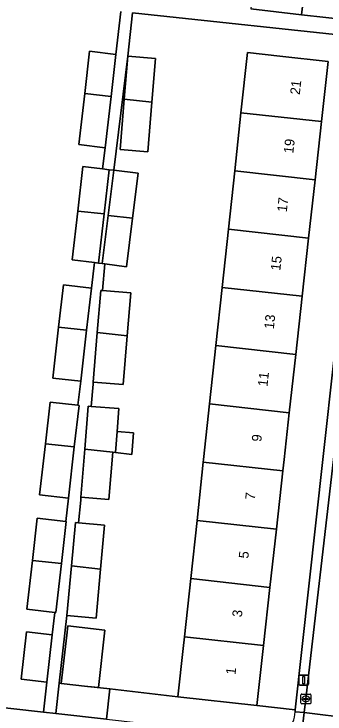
# Model space of a CAD drawing. Extents: x 161928 to 163071, y 386474 to 387428.
# Drawn here: x 162341.3 to 162373.1, y 386973.9 to 387045.6 of the extents above; entities that cross this region are included whole.
import ezdxf

# ---------------------------------------------------------------- set-up
doc = ezdxf.new("R2010")
doc.units = 0
for name, color, linetype in [('IMGEO_Erf', 7, 'Continuous'), ('IMGEO_Groenvoorziening', 7, 'Continuous'), ('IMGEO_Kolk', 7, 'Continuous'), ('IMGEO_Lichtmast', 7, 'Continuous'), ('IMGEO_Muur', 7, 'Continuous'), ('IMGEO_Pand', 7, 'Continuous'), ('IMGEO_Pand_nummerreeks', 7, 'Continuous'), ('IMGEO_Rijbaan_lokaal_open', 7, 'Continuous'), ('IMGEO_Voetpad_open', 7, 'Continuous')]:
    doc.layers.add(name, color=color, linetype=linetype)

msp = doc.modelspace()

# ---------------------------------------------------------------- linework, layer by layer
at = {"layer": 'IMGEO_Erf'}
msp.add_lwpolyline([(162337.869, 386974.856), (162344.306, 386974.135), (162344.651, 386977.215), (162341.996, 386977.511), (162342.536, 386982.355), (162345.192, 386982.059), (162345.452, 386984.337), (162342.582, 386984.668), (162343.159, 386989.666), (162343.66, 386994.001), (162346.569, 386993.664), (162346.846, 386996.053), (162343.895, 386996.394), (162344.499, 387001.619), (162344.992, 387005.881), (162347.825, 387005.554), (162348.11, 387008.015), (162345.236, 387008.348), (162345.84, 387013.573), (162346.339, 387017.892), (162349.213, 387017.559), (162349.516, 387020.177), (162347.234, 387020.441), (162347.814, 387025.458), (162348.339, 387030.001), (162350.355, 387029.768), (162350.607, 387031.944), (162347.917, 387032.255), (162348.521, 387037.479), (162349.022, 387041.815), (162351.712, 387041.504), (162352.218, 387045.884)], dxfattribs=at)
for points in [[(162361.959, 387011.667), (162362.603, 387017.632), (162363.246, 387023.597), (162363.89, 387029.563), (162364.534, 387035.528), (162365.197, 387041.677), (162368.506, 387041.31), (162373.475, 387040.759), (162372.793, 387034.612), (162372.131, 387028.649), (162371.469, 387022.685), (162370.808, 387016.722), (162370.146, 387010.759), (162369.484, 387004.795), (162368.952, 387000), (162368.822, 386998.832), (162368.16, 386992.868), (162367.499, 386986.905), (162366.837, 386980.941), (162366.155, 386974.797), (162370.099, 386974.362), (162372.933, 387000), (162377.705, 387043.164), (162353.42, 387045.756), (162352.923, 387041.317), (162351.517, 387029.635), (162354.006, 387029.319), (162353.422, 387024.718), (162352.793, 387019.754), (162350.596, 387020.032), (162350.328, 387017.317), (162353.238, 387017.081), (162352.88, 387012.68), (162352.473, 387007.683), (162349.396, 387007.933), (162349.378, 387007.709), (162349.194, 387005.448), (162352.03, 387005.217), (162351.838, 387002.862), (162353.525, 387002.725), (162353.347, 387000.532), (162351.664, 387000.718), (162351.392, 387000.748), (162350.999, 386995.909), (162348.13, 386996.142), (162348.106, 386995.846), (162347.892, 386993.509), (162350.559, 386993.264), (162350.148, 386988.789), (162349.685, 386983.748), (162346.687, 386984.023), (162345.909, 386977.088), (162346.122, 386977.064), (162346.673, 386981.999), (162346.78, 386982.955), (162350.597, 386982.529), (162349.94, 386976.639), (162348.834, 386976.762), (162351.103, 386976.499), (162358.078, 386975.691), (162358.614, 386980.663), (162358.741, 386981.839), (162359.384, 386987.805), (162360.028, 386993.77), (162360.672, 386999.736), (162360.7, 387000), (162361.315, 387005.701)], [(162352.923, 387041.317), (162355.773, 387041.086), (162355.408, 387036.594), (162354.996, 387031.533), (162352.146, 387031.765), (162352.565, 387036.91)], [(162350.928, 387024.995), (162351.517, 387029.635), (162351.028, 387029.69), (162350.506, 387025.17), (162349.923, 387020.13), (162350.306, 387020.082)]]:
    msp.add_lwpolyline(points, close=True, dxfattribs=at)
at = {"layer": 'IMGEO_Groenvoorziening'}
for points in [[(162358.078, 386975.691), (162351.103, 386976.499), (162350.757, 386973.412), (162367.17, 386971.574)], [(162370.076, 386974.157), (162370.099, 386974.362), (162366.155, 386974.797), (162358.078, 386975.691)]]:
    msp.add_lwpolyline(points, dxfattribs=at)
msp.add_arc((162367.462, 386974.171), 2.614, 263.57864, 359.68599, dxfattribs=at)
at = {"layer": 'IMGEO_Kolk'}
for p, q in [((162370.685, 386975.054), (162370.685, 386975.906)), ((162370.76, 386975.98), (162371.612, 386975.98)), ((162370.944, 386975.474), (162370.944, 386975.486)), ((162371.382, 386975.437), (162370.984, 386975.437)), ((162370.987, 386975.523), (162371.385, 386975.523)), ((162371.173, 386975.76), (162371.198, 386975.76)), ((162371.428, 386975.486), (162371.428, 386975.474)), ((162371.686, 386975.906), (162371.686, 386975.054)), ((162371.612, 386974.98), (162370.76, 386974.98)), ((162371.196, 386975.2), (162371.171, 386975.2))]:
    msp.add_line(p, q, dxfattribs=at)
for points in [[(162370.685, 386975.054), (162370.685, 386975.906)], [(162370.76, 386975.98), (162371.612, 386975.98)], [(162371.686, 386975.906), (162371.686, 386975.054)], [(162371.612, 386974.98), (162370.76, 386974.98)]]:
    msp.add_lwpolyline(points, dxfattribs=at)
for centre, radius, start, end in [((162370.762, 386975.904), 0.0765, 91.55205, 178.44795), ((162370.762, 386975.904), 0.0765, 91.55205, 178.44795), ((162370.984, 386975.483), 0.0403, 85.87752, 175.75265), ((162370.981, 386975.473), 0.0366, 178.93798, 274.71019), ((162371.385, 386975.48), 0.043, 264.86636, 352.45326), ((162371.389, 386975.485), 0.0386, 1.73085, 96.63898), ((162371.61, 386975.904), 0.0765, 1.55205, 88.44795), ((162371.61, 386975.904), 0.0765, 1.55205, 88.44795), ((162370.762, 386975.056), 0.0765, 181.55205, 268.44795), ((162370.762, 386975.056), 0.0765, 181.55205, 268.44795), ((162371.61, 386975.056), 0.0765, 271.55205, 358.44795), ((162371.61, 386975.056), 0.0765, 271.55205, 358.44795)]:
    msp.add_arc(centre, radius, start, end, dxfattribs=at)
for centre, major_axis, ratio, start_param, end_param in [((162371.172, 386975.48), (-0.387, 0.002), 0.722429, 4.712389, 7.853982), ((162371.197, 386975.48), (-0.39, 0.002), 0.717154, 1.570796, 4.712389)]:
    msp.add_ellipse(centre, major_axis=major_axis, ratio=ratio, start_param=start_param, end_param=end_param, dxfattribs=at)
at = {"layer": 'IMGEO_Lichtmast'}
for p, q in [((162370.467, 386977.001), (162370.467, 386977.801)), ((162370.467, 386977.801), (162370.467, 386977.001)), ((162370.567, 386977.901), (162371.357, 386977.901)), ((162371.357, 386977.901), (162370.567, 386977.901)), ((162371.457, 386977.801), (162371.457, 386977.001)), ((162371.457, 386977.001), (162371.457, 386977.801)), ((162371.357, 386976.901), (162370.567, 386976.901)), ((162370.567, 386976.901), (162371.357, 386976.901))]:
    msp.add_line(p, q, dxfattribs=at)
msp.add_lwpolyline([(162370.887, 386977.776), (162371.037, 386977.776), (162371.037, 386977.026), (162370.887, 386977.026), (162370.887, 386977.776)], dxfattribs=at)
for centre, start, end in [((162370.567, 386977.801), 90, 180), ((162370.567, 386977.801), 90, 180), ((162371.357, 386977.801), 0, 90), ((162371.357, 386977.801), 360, 90), ((162370.567, 386977.001), 180, 270), ((162370.567, 386977.001), 180, 270), ((162371.357, 386977.001), 270, 0), ((162371.357, 386977.001), 270, 0)]:
    msp.add_arc(centre, 0.1, start, end, dxfattribs=at)
at = {"layer": 'IMGEO_Muur'}
msp.add_lwpolyline([(162344.306, 386974.135), (162337.869, 386974.856)], dxfattribs=at)
at = {"layer": 'IMGEO_Pand'}
for points in [[(162371.04, 387048.132), (162365.828, 387048.715), (162365.541, 387046.151), (162370.753, 387045.568)], [(162370.753, 387045.568), (162375.728, 387045.011), (162376.015, 387047.575), (162371.04, 387048.132)], [(162351.712, 387041.504), (162349.022, 387041.815), (162348.521, 387037.479), (162351.214, 387037.192)], [(162355.408, 387036.594), (162355.773, 387041.086), (162352.923, 387041.317), (162352.565, 387036.91)], [(162372.793, 387034.612), (162373.475, 387040.759), (162368.506, 387041.31), (162365.197, 387041.677), (162364.534, 387035.528)], [(162347.917, 387032.255), (162350.607, 387031.944), (162351.214, 387037.192), (162348.521, 387037.479)], [(162352.565, 387036.91), (162352.146, 387031.765), (162354.996, 387031.533), (162355.408, 387036.594)], [(162372.131, 387028.649), (162372.793, 387034.612), (162364.534, 387035.528), (162363.89, 387029.563)], [(162351.028, 387029.69), (162350.355, 387029.768), (162348.339, 387030.001), (162347.814, 387025.458), (162350.506, 387025.17)], [(162353.422, 387024.718), (162354.006, 387029.319), (162351.517, 387029.635), (162350.928, 387024.995)], [(162371.469, 387022.685), (162372.131, 387028.649), (162363.89, 387029.563), (162363.246, 387023.597)], [(162350.506, 387025.17), (162347.814, 387025.458), (162347.234, 387020.441), (162349.516, 387020.177), (162349.923, 387020.13)], [(162353.422, 387024.718), (162350.928, 387024.995), (162350.306, 387020.082), (162350.304, 387020.069), (162350.596, 387020.032), (162352.793, 387019.754)], [(162363.246, 387023.597), (162362.603, 387017.632), (162370.808, 387016.722), (162371.469, 387022.685)], [(162348.716, 387013.265), (162349.213, 387017.559), (162346.339, 387017.892), (162345.84, 387013.573)], [(162353.238, 387017.081), (162350.328, 387017.317), (162350.161, 387017.331), (162349.81, 387013.021), (162352.88, 387012.68)], [(162370.146, 387010.759), (162370.808, 387016.722), (162362.603, 387017.632), (162361.959, 387011.667)], [(162345.84, 387013.573), (162345.236, 387008.348), (162348.11, 387008.015), (162348.716, 387013.265)], [(162352.88, 387012.68), (162349.81, 387013.021), (162349.396, 387007.933), (162352.473, 387007.683)], [(162369.484, 387004.795), (162370.146, 387010.759), (162361.959, 387011.667), (162361.315, 387005.701)], [(162347.942, 387005.54), (162347.825, 387005.554), (162344.992, 387005.881), (162344.499, 387001.619), (162347.453, 387001.303)], [(162352.03, 387005.217), (162349.194, 387005.448), (162348.889, 387005.473), (162348.53, 387001.065), (162351.392, 387000.748), (162351.664, 387000.718), (162351.838, 387002.862)], [(162368.822, 386998.832), (162368.952, 387000), (162369.484, 387004.795), (162361.315, 387005.701), (162360.7, 387000), (162360.672, 386999.736)], [(162351.838, 387002.862), (162351.664, 387000.718), (162353.347, 387000.532), (162353.525, 387002.725)], [(162344.499, 387001.619), (162343.895, 386996.394), (162346.846, 386996.053), (162347.453, 387001.303)], [(162351.392, 387000.748), (162348.53, 387001.065), (162348.13, 386996.142), (162350.999, 386995.909)], [(162360.672, 386999.736), (162360.028, 386993.77), (162368.16, 386992.868), (162368.822, 386998.832)], [(162346.622, 386993.658), (162346.569, 386993.664), (162343.66, 386994.001), (162343.159, 386989.666), (162346.124, 386989.349)], [(162350.559, 386993.264), (162347.892, 386993.509), (162347.562, 386993.539), (162347.156, 386989.121), (162350.148, 386988.789)], [(162367.499, 386986.905), (162368.16, 386992.868), (162360.028, 386993.77), (162359.384, 386987.805)], [(162346.124, 386989.349), (162343.159, 386989.666), (162342.582, 386984.668), (162345.452, 386984.337), (162345.544, 386984.326)], [(162347.156, 386989.121), (162346.687, 386984.023), (162349.685, 386983.748), (162350.148, 386988.789)], [(162359.384, 386987.805), (162358.741, 386981.839), (162366.837, 386980.941), (162367.499, 386986.905)], [(162350.597, 386982.529), (162346.78, 386982.955), (162346.673, 386981.999), (162346.122, 386977.064), (162348.807, 386976.765), (162348.834, 386976.762), (162349.94, 386976.639)], [(162345.192, 386982.059), (162342.536, 386982.355), (162341.996, 386977.511), (162344.651, 386977.215)], [(162358.741, 386981.839), (162358.614, 386980.663), (162358.078, 386975.691), (162366.155, 386974.797), (162366.837, 386980.941)]]:
    msp.add_lwpolyline(points, close=True, dxfattribs=at)
at = {"layer": 'IMGEO_Rijbaan_lokaal_open'}
for points in [[(162378.678, 387041.833), (162374.021, 387000), (162371.186, 386975.48), (162371.02, 386974.085), (162375.974, 386973.494), (162376.384, 386977.172), (162378.727, 386996.574), (162379.106, 387000), (162382.527, 387030.958), (162383.804, 387042.513), (162380.226, 387042.899)], [(162375.619, 386970.31), (162375.678, 386970.841), (162375.974, 386973.494), (162371.02, 386974.085), (162370.675, 386971.181)]]:
    msp.add_lwpolyline(points, dxfattribs=at)
at = {"layer": 'IMGEO_Voetpad_open'}
for points in [[(162352.218, 387045.884), (162351.712, 387041.504), (162351.214, 387037.192), (162350.607, 387031.944), (162350.355, 387029.768), (162351.028, 387029.69), (162351.517, 387029.635), (162352.923, 387041.317), (162353.42, 387045.756), (162377.705, 387043.164)], [(162375.728, 387045.011), (162370.753, 387045.568), (162365.541, 387046.151)], [(162350.757, 386973.412), (162345.562, 386973.994), (162344.306, 386974.135), (162337.869, 386974.856), (162327.435, 386976.025), (162324.155, 386976.393), (162322.946, 386976.528), (162322.698, 386973.515), (162323.738, 386973.385), (162328.736, 386972.812), (162345.485, 386971.026), (162348.916, 386970.641), (162362.412, 386969.03), (162365.074, 386968.71), (162367.512, 386968.436)], [(162370.675, 386971.181), (162371.02, 386974.085), (162370.076, 386974.157)]]:
    msp.add_lwpolyline(points, dxfattribs=at)
for points in [[(162378.678, 387041.833), (162378.989, 387044.638), (162377.882, 387044.77), (162377.872, 387044.676), (162377.705, 387043.164), (162372.933, 387000), (162370.099, 386974.362), (162370.076, 386974.157), (162371.02, 386974.085), (162371.186, 386975.48), (162374.021, 387000)], [(162348.53, 387001.065), (162348.889, 387005.473), (162349.194, 387005.448), (162349.378, 387007.709), (162349.396, 387007.933), (162349.81, 387013.021), (162350.161, 387017.331), (162350.328, 387017.317), (162350.596, 387020.032), (162350.304, 387020.069), (162350.306, 387020.082), (162349.923, 387020.13), (162349.516, 387020.177), (162349.213, 387017.559), (162348.716, 387013.265), (162348.11, 387008.015), (162347.825, 387005.554), (162347.942, 387005.54), (162347.453, 387001.303), (162346.846, 386996.053), (162346.569, 386993.664), (162346.622, 386993.658), (162346.124, 386989.349), (162345.544, 386984.326), (162345.452, 386984.337), (162345.192, 386982.059), (162344.651, 386977.215), (162344.306, 386974.135), (162345.562, 386973.994), (162345.909, 386977.088), (162346.687, 386984.023), (162347.156, 386989.121), (162347.562, 386993.539), (162347.892, 386993.509), (162348.106, 386995.846), (162348.13, 386996.142)], [(162351.103, 386976.499), (162348.834, 386976.762), (162348.807, 386976.765), (162346.122, 386977.064), (162345.909, 386977.088), (162345.562, 386973.994), (162350.757, 386973.412)]]:
    msp.add_lwpolyline(points, close=True, dxfattribs=at)
msp.add_arc((162367.462, 386974.171), 2.614, 263.57864, 359.68599, dxfattribs=at)

# ---------------------------------------------------------------- texts
at = {"layer": 'IMGEO_Pand_nummerreeks'}
for s, rotation, p in [('21', 83.66763, (162370.559, 387037.33)), ('19', 83.66763, (162369.892, 387031.311)), ('17', 83.66763, (162369.226, 387025.314)), ('15', 83.66763, (162368.561, 387019.318)), ('13', 83.66763, (162367.895, 387013.321)), ('11', 83.66763, (162367.243, 387007.439)), ('9', 83.66763, (162366.614, 387001.785)), ('7', 83.67053, (162365.952, 386995.831)), ('5', 83.67053, (162365.286, 386989.823)), ('3', 83.67053, (162364.619, 386983.814)), ('1', 83.67053, (162363.966, 386977.918))]:
    msp.add_text(s, height=1, rotation=rotation, dxfattribs=at).set_placement(p)

doc.saveas('drawing.dxf')
